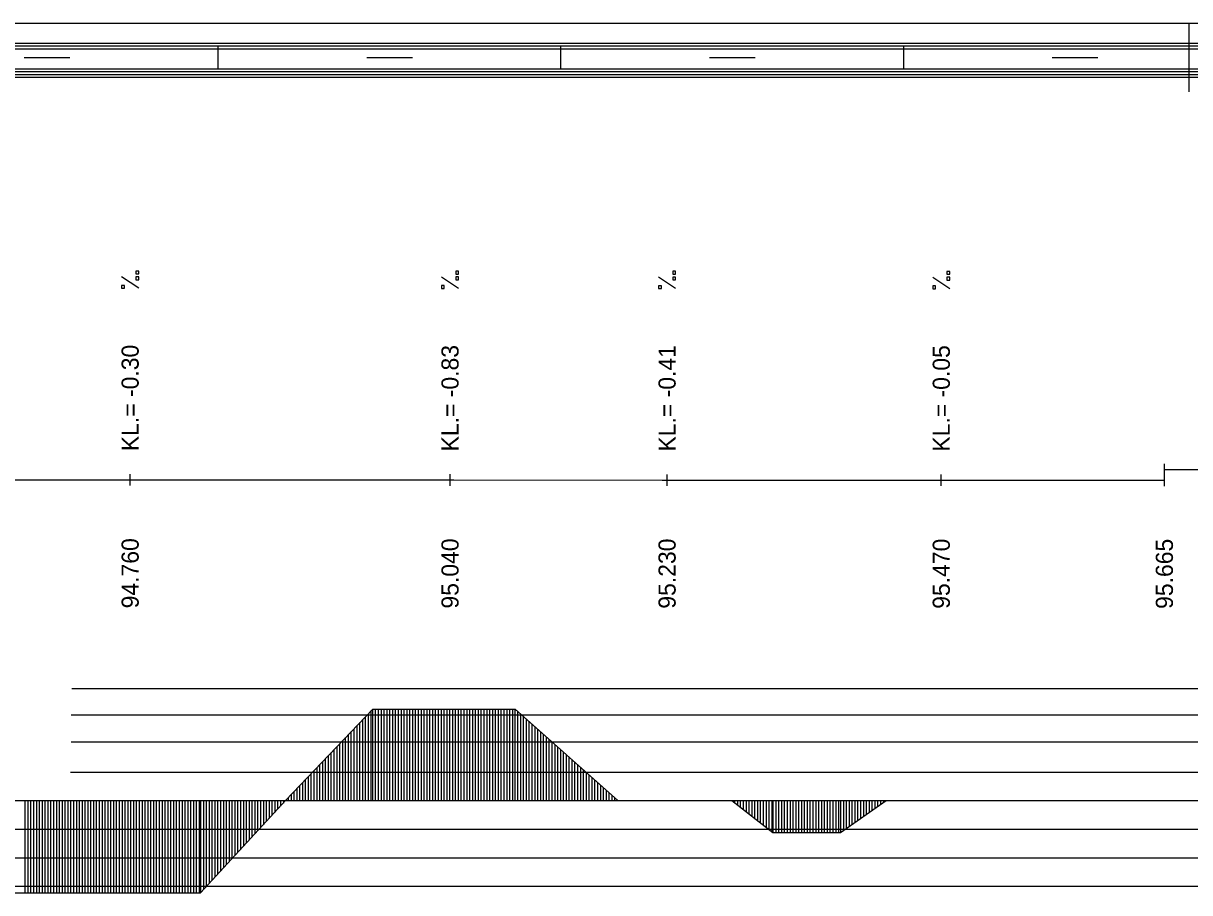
# Model space of a CAD drawing. Extents: x 2 to 10148, y 0 to 380.
# Drawn here: x 9767.9 to 9870, y 303.9 to 380 of the extents above; entities that cross this region are included whole.
import ezdxf

# ---------------------------------------------------------------- set-up
doc = ezdxf.new("R2010")
doc.units = 0
for name, color, linetype in [('NIVELETA_CARA', 7, 'Continuous'), ('NIVELETA_TEXT', 7, 'Continuous'), ('RAM', 7, 'Continuous'), ('ZRYCHL_CARA_C', 7, 'Continuous'), ('ZRYCHL_RASTR', 7, 'Continuous')]:
    doc.layers.add(name, color=color, linetype=linetype)

msp = doc.modelspace()

# ---------------------------------------------------------------- linework, layer by layer
at = {"layer": 'NIVELETA_CARA'}
for p, q in [((9867.82, 340.46), (9867.82, 341.46)), ((9750.65, 340.04), (9776.55, 340.06)), ((9776.55, 340.06), (9777.29, 340.07)), ((9777.29, 339.57), (9777.29, 340.57)), ((9777.29, 340.07), (9778.03, 340.07)), ((9778.03, 340.07), (9783.45, 340.06)), ((9783.45, 340.06), (9790.9, 340.06)), ((9790.9, 340.06), (9798.53, 340.06)), ((9798.53, 340.06), (9804.96, 340.05)), ((9804.96, 340.05), (9805.29, 340.05)), ((9805.29, 339.55), (9805.29, 340.55)), ((9805.29, 340.05), (9805.61, 340.05)), ((9805.61, 340.05), (9823.87, 340.04)), ((9823.87, 340.04), (9824.29, 340.04)), ((9824.29, 339.54), (9824.29, 340.54)), ((9824.29, 340.04), (9824.71, 340.04)), ((9824.71, 340.04), (9848.08, 340.03)), ((9848.08, 340.03), (9848.29, 340.03)), ((9848.29, 339.53), (9848.29, 340.53)), ((9848.29, 340.03), (9848.5, 340.03)), ((9848.5, 340.03), (9867.82, 340.02)), ((9867.82, 340.96), (9872.61, 340.96)), ((9867.82, 339.52), (9867.82, 340.52))]:
    msp.add_line(p, q, dxfattribs=at)
at = {"layer": 'NIVELETA_TEXT'}
for p, q in [((9778.04, 356.82), (9776.54, 357.81)), ((9778.04, 358.33), (9777.79, 358.33)), ((9777.79, 358.33), (9777.79, 358.09)), ((9777.79, 358.09), (9778.04, 358.09)), ((9777.79, 358.09), (9777.8, 358.09)), ((9778.04, 357.82), (9777.79, 357.82)), ((9777.79, 357.82), (9777.79, 357.58)), ((9777.79, 357.58), (9777.8, 357.57)), ((9777.79, 357.57), (9778.04, 357.57)), ((9778.04, 358.09), (9778.04, 358.33)), ((9778.04, 357.57), (9778.04, 357.82)), ((9806.04, 356.81), (9804.54, 357.8)), ((9806.04, 358.32), (9805.79, 358.32)), ((9805.79, 358.32), (9805.79, 358.08)), ((9805.79, 358.08), (9805.79, 358.07)), ((9805.79, 358.07), (9806.04, 358.07)), ((9806.04, 357.81), (9805.79, 357.81)), ((9805.79, 357.81), (9805.79, 357.57)), ((9805.79, 357.57), (9805.79, 357.56)), ((9805.79, 357.56), (9806.04, 357.56)), ((9806.04, 358.07), (9806.04, 358.32)), ((9806.04, 357.56), (9806.04, 357.81)), ((9825.04, 356.79), (9823.54, 357.78)), ((9825.04, 358.31), (9824.79, 358.31)), ((9824.79, 358.31), (9824.79, 358.06)), ((9824.79, 358.06), (9825.04, 358.06)), ((9824.79, 358.06), (9824.79, 358.06)), ((9825.04, 357.8), (9824.79, 357.8)), ((9824.79, 357.8), (9824.79, 357.55)), ((9824.79, 357.55), (9825.04, 357.55)), ((9824.79, 357.55), (9824.79, 357.55)), ((9825.04, 358.06), (9825.04, 358.31)), ((9825.04, 357.55), (9825.04, 357.8)), ((9849.04, 356.78), (9847.54, 357.77)), ((9849.04, 358.3), (9848.79, 358.3)), ((9848.79, 358.3), (9848.79, 358.05)), ((9848.79, 358.05), (9849.04, 358.05)), ((9848.79, 358.05), (9848.79, 358.05)), ((9849.04, 357.79), (9848.79, 357.79)), ((9848.79, 357.79), (9848.79, 357.54)), ((9848.79, 357.54), (9849.04, 357.54)), ((9848.79, 357.54), (9848.79, 357.54)), ((9849.04, 358.05), (9849.04, 358.3)), ((9849.04, 357.54), (9849.04, 357.79)), ((9776.79, 357.07), (9776.54, 357.07)), ((9776.54, 357.07), (9776.54, 356.82)), ((9776.54, 356.82), (9776.79, 356.82)), ((9776.54, 356.82), (9776.55, 356.82)), ((9776.79, 356.82), (9776.79, 357.07)), ((9804.79, 357.05), (9804.54, 357.05)), ((9804.54, 357.05), (9804.54, 356.81)), ((9804.54, 356.81), (9804.79, 356.81)), ((9804.54, 356.81), (9804.55, 356.81)), ((9804.79, 356.81), (9804.79, 357.05)), ((9823.79, 357.04), (9823.54, 357.04)), ((9823.54, 357.04), (9823.54, 356.8)), ((9823.54, 356.8), (9823.55, 356.79)), ((9823.54, 356.79), (9823.79, 356.79)), ((9823.79, 356.79), (9823.79, 357.04)), ((9847.79, 357.03), (9847.54, 357.03)), ((9847.54, 357.03), (9847.54, 356.79)), ((9847.54, 356.79), (9847.55, 356.78)), ((9847.54, 356.78), (9847.79, 356.78)), ((9847.79, 356.78), (9847.79, 357.03))]:
    msp.add_line(p, q, dxfattribs=at)
at = {"layer": 'RAM'}
for p, q in [((9867.82, 380), (9138.15, 380)), ((10147.71, 380), (9867.82, 380)), ((9870, 374), (9870, 380)), ((9867.82, 378.25), (9138.15, 378.25)), ((9867.82, 378), (9138.15, 378)), ((9785, 376), (9785, 378)), ((9815, 376), (9815, 378)), ((9845, 376), (9845, 378)), ((10145.71, 378.25), (9867.82, 378.25)), ((10145.71, 378), (9867.82, 378)), ((9867.82, 377.75), (9138.15, 377.75)), ((9768, 377), (9772, 377)), ((9798, 377), (9802, 377)), ((9828, 377), (9832, 377)), ((9858, 377), (9862, 377)), ((10145.71, 377.75), (9867.82, 377.75)), ((9867.82, 376), (9138.15, 376)), ((9867.82, 375.75), (9138.15, 375.75)), ((10143.71, 376), (9867.82, 376)), ((10143.71, 375.75), (9867.82, 375.75)), ((9867.82, 375.5), (9138.15, 375.5)), ((9867.82, 375.25), (9138.15, 375.25)), ((10143.71, 375.5), (9867.82, 375.5)), ((10143.71, 375.25), (9867.82, 375.25))]:
    msp.add_line(p, q, dxfattribs=at)
at = {"layer": 'ZRYCHL_CARA_C'}
for p, q in [((9790.9, 312), (9798.53, 320)), ((9798.15, 312), (9798.15, 319.6)), ((9798.4, 312), (9798.4, 319.87)), ((9798.53, 312), (9798.53, 320)), ((9798.53, 320), (9810.98, 320)), ((9798.78, 312), (9798.78, 320)), ((9799.03, 312), (9799.03, 320)), ((9799.28, 312), (9799.28, 320)), ((9799.53, 312), (9799.53, 320)), ((9799.78, 312), (9799.78, 320)), ((9800.03, 312), (9800.03, 320)), ((9800.28, 312), (9800.28, 320)), ((9800.53, 312), (9800.53, 320)), ((9800.78, 312), (9800.78, 320)), ((9801.03, 312), (9801.03, 320)), ((9801.28, 312), (9801.28, 320)), ((9801.53, 312), (9801.53, 320)), ((9801.78, 312), (9801.78, 320)), ((9802.03, 312), (9802.03, 320)), ((9802.28, 312), (9802.28, 320)), ((9802.53, 312), (9802.53, 320)), ((9802.78, 312), (9802.78, 320)), ((9803.03, 312), (9803.03, 320)), ((9803.28, 312), (9803.28, 320)), ((9803.53, 312), (9803.53, 320)), ((9803.78, 312), (9803.78, 320)), ((9804.03, 312), (9804.03, 320)), ((9804.28, 312), (9804.28, 320)), ((9804.53, 312), (9804.53, 320)), ((9804.78, 312), (9804.78, 320)), ((9805.03, 312), (9805.03, 320)), ((9805.28, 312), (9805.28, 320)), ((9805.53, 312), (9805.53, 320)), ((9805.78, 312), (9805.78, 320)), ((9806.03, 312), (9806.03, 320)), ((9806.28, 312), (9806.28, 320)), ((9806.53, 312), (9806.53, 320)), ((9806.78, 312), (9806.78, 320)), ((9807.03, 312), (9807.03, 320)), ((9807.28, 312), (9807.28, 320)), ((9807.53, 312), (9807.53, 320)), ((9807.78, 312), (9807.78, 320)), ((9808.03, 312), (9808.03, 320)), ((9808.28, 312), (9808.28, 320)), ((9808.53, 312), (9808.53, 320)), ((9808.78, 312), (9808.78, 320)), ((9809.03, 312), (9809.03, 320)), ((9809.28, 312), (9809.28, 320)), ((9809.53, 312), (9809.53, 320)), ((9809.78, 312), (9809.78, 320)), ((9810.03, 312), (9810.03, 320)), ((9810.28, 312), (9810.28, 320)), ((9810.53, 312), (9810.53, 320)), ((9810.78, 312), (9810.78, 320)), ((9810.98, 312), (9810.98, 320)), ((9810.98, 320), (9819.98, 312)), ((9811.23, 312), (9811.23, 319.78)), ((9797.15, 312), (9797.15, 318.55)), ((9797.4, 312), (9797.4, 318.82)), ((9797.65, 312), (9797.65, 319.08)), ((9797.9, 312), (9797.9, 319.34)), ((9811.48, 312), (9811.48, 319.56)), ((9811.73, 312), (9811.73, 319.34)), ((9811.98, 312), (9811.98, 319.11)), ((9812.23, 312), (9812.23, 318.89)), ((9812.48, 312), (9812.48, 318.67)), ((9796.4, 312), (9796.4, 317.77)), ((9796.65, 312), (9796.65, 318.03)), ((9796.9, 312), (9796.9, 318.29)), ((9812.73, 312), (9812.73, 318.45)), ((9812.98, 312), (9812.98, 318.22)), ((9813.23, 312), (9813.23, 318)), ((9813.48, 312), (9813.48, 317.78)), ((9813.73, 312), (9813.73, 317.56)), ((9795.4, 312), (9795.4, 316.72)), ((9795.65, 312), (9795.65, 316.98)), ((9795.9, 312), (9795.9, 317.24)), ((9796.15, 312), (9796.15, 317.51)), ((9813.98, 312), (9813.98, 317.34)), ((9814.23, 312), (9814.23, 317.11)), ((9814.48, 312), (9814.48, 316.89)), ((9814.73, 312), (9814.73, 316.67)), ((9794.4, 312), (9794.4, 315.67)), ((9794.65, 312), (9794.65, 315.93)), ((9794.9, 312), (9794.9, 316.2)), ((9795.15, 312), (9795.15, 316.46)), ((9814.98, 312), (9814.98, 316.45)), ((9815.23, 312), (9815.23, 316.22)), ((9815.48, 312), (9815.48, 316)), ((9815.73, 312), (9815.73, 315.78)), ((9815.98, 312), (9815.98, 315.56)), ((9793.4, 312), (9793.4, 314.62)), ((9793.65, 312), (9793.65, 314.88)), ((9793.9, 312), (9793.9, 315.15)), ((9794.15, 312), (9794.15, 315.41)), ((9816.23, 312), (9816.23, 315.33)), ((9816.48, 312), (9816.48, 315.11)), ((9816.73, 312), (9816.73, 314.89)), ((9816.98, 312), (9816.98, 314.67)), ((9792.4, 312), (9792.4, 313.57)), ((9792.65, 312), (9792.65, 313.84)), ((9792.9, 312), (9792.9, 314.1)), ((9793.15, 312), (9793.15, 314.36)), ((9817.23, 312), (9817.23, 314.45)), ((9817.48, 312), (9817.48, 314.22)), ((9817.73, 312), (9817.73, 314)), ((9817.98, 312), (9817.98, 313.78)), ((9818.23, 312), (9818.23, 313.56)), ((9791.4, 312), (9791.4, 312.52)), ((9791.65, 312), (9791.65, 312.79)), ((9791.9, 312), (9791.9, 313.05)), ((9792.15, 312), (9792.15, 313.31)), ((9818.48, 312), (9818.48, 313.33)), ((9818.73, 312), (9818.73, 313.11)), ((9818.98, 312), (9818.98, 312.89)), ((9819.23, 312), (9819.23, 312.67)), ((9819.48, 312), (9819.48, 312.44)), ((9138.15, 312), (9867.82, 312)), ((9768.08, 312), (9768.08, 303.94)), ((9768.33, 312), (9768.33, 303.94)), ((9768.58, 312), (9768.58, 303.94)), ((9768.83, 312), (9768.83, 303.94)), ((9769.08, 312), (9769.08, 303.94)), ((9769.33, 312), (9769.33, 303.94)), ((9769.58, 312), (9769.58, 303.94)), ((9769.83, 312), (9769.83, 303.94)), ((9770.08, 312), (9770.08, 303.94)), ((9770.33, 312), (9770.33, 303.94)), ((9770.58, 312), (9770.58, 303.94)), ((9770.83, 312), (9770.83, 303.94)), ((9771.08, 312), (9771.08, 303.94)), ((9771.33, 312), (9771.33, 303.94)), ((9771.58, 312), (9771.58, 303.94)), ((9771.83, 312), (9771.83, 303.94)), ((9772.08, 312), (9772.08, 303.94)), ((9772.33, 312), (9772.33, 303.94)), ((9772.58, 312), (9772.58, 303.94)), ((9772.83, 312), (9772.83, 303.94)), ((9773.08, 312), (9773.08, 303.94)), ((9773.33, 312), (9773.33, 303.94)), ((9773.58, 312), (9773.58, 303.94)), ((9773.83, 312), (9773.83, 303.94)), ((9774.08, 312), (9774.08, 303.94)), ((9774.33, 312), (9774.33, 303.94)), ((9774.58, 312), (9774.58, 303.94)), ((9774.83, 312), (9774.83, 303.94)), ((9775.08, 312), (9775.08, 303.94)), ((9775.33, 312), (9775.33, 303.94)), ((9775.58, 312), (9775.58, 303.94)), ((9775.83, 312), (9775.83, 303.94)), ((9776.08, 312), (9776.08, 303.94)), ((9776.33, 312), (9776.33, 303.94)), ((9776.58, 312), (9776.58, 303.94)), ((9776.83, 312), (9776.83, 303.94)), ((9777.08, 312), (9777.08, 303.94)), ((9777.33, 312), (9777.33, 303.94)), ((9777.58, 312), (9777.58, 303.94)), ((9777.83, 312), (9777.83, 303.94)), ((9778.08, 312), (9778.08, 303.94)), ((9778.33, 312), (9778.33, 303.94)), ((9778.58, 312), (9778.58, 303.94)), ((9778.83, 312), (9778.83, 303.94)), ((9779.08, 312), (9779.08, 303.94)), ((9779.33, 312), (9779.33, 303.94)), ((9779.58, 312), (9779.58, 303.94)), ((9779.83, 312), (9779.83, 303.94)), ((9780.08, 312), (9780.08, 303.94)), ((9780.33, 312), (9780.33, 303.94)), ((9780.58, 312), (9780.58, 303.94)), ((9780.83, 312), (9780.83, 303.94)), ((9781.08, 312), (9781.08, 303.94)), ((9781.33, 312), (9781.33, 303.94)), ((9781.58, 312), (9781.58, 303.94)), ((9781.83, 312), (9781.83, 303.94)), ((9782.08, 312), (9782.08, 303.94)), ((9782.33, 312), (9782.33, 303.94)), ((9782.58, 312), (9782.58, 303.94)), ((9782.83, 312), (9782.83, 303.94)), ((9783.08, 312), (9783.08, 303.94)), ((9783.33, 312), (9783.33, 303.94)), ((9783.45, 312), (9783.45, 303.94)), ((9783.45, 303.94), (9790.9, 312)), ((9783.7, 312), (9783.7, 304.21)), ((9783.95, 312), (9783.95, 304.49)), ((9784.2, 312), (9784.2, 304.76)), ((9784.45, 312), (9784.45, 305.03)), ((9784.7, 312), (9784.7, 305.3)), ((9784.95, 312), (9784.95, 305.57)), ((9785.2, 312), (9785.2, 305.84)), ((9785.45, 312), (9785.45, 306.11)), ((9785.7, 312), (9785.7, 306.38)), ((9785.95, 312), (9785.95, 306.65)), ((9786.2, 312), (9786.2, 306.92)), ((9786.45, 312), (9786.45, 307.19)), ((9786.7, 312), (9786.7, 307.46)), ((9786.95, 312), (9786.95, 307.73)), ((9787.2, 312), (9787.2, 308)), ((9787.45, 312), (9787.45, 308.27)), ((9787.7, 312), (9787.7, 308.54)), ((9787.95, 312), (9787.95, 308.81)), ((9788.2, 312), (9788.2, 309.08)), ((9788.45, 312), (9788.45, 309.35)), ((9788.7, 312), (9788.7, 309.62)), ((9788.95, 312), (9788.95, 309.89)), ((9789.2, 312), (9789.2, 310.16)), ((9789.45, 312), (9789.45, 310.43)), ((9789.7, 312), (9789.7, 310.7)), ((9789.95, 312), (9789.95, 310.97)), ((9790.2, 312), (9790.2, 311.24)), ((9790.45, 312), (9790.45, 311.51)), ((9790.7, 312), (9790.7, 311.78)), ((9791.15, 312), (9791.15, 312.26)), ((9819.73, 312), (9819.73, 312.22)), ((9829.95, 312), (9833.55, 309.22)), ((9830.2, 312), (9830.2, 311.81)), ((9830.45, 312), (9830.45, 311.61)), ((9830.7, 312), (9830.7, 311.42)), ((9830.95, 312), (9830.95, 311.23)), ((9831.2, 312), (9831.2, 311.03)), ((9831.45, 312), (9831.45, 310.84)), ((9831.7, 312), (9831.7, 310.65)), ((9831.95, 312), (9831.95, 310.46)), ((9832.2, 312), (9832.2, 310.26)), ((9832.45, 312), (9832.45, 310.07)), ((9832.7, 312), (9832.7, 309.88)), ((9832.95, 312), (9832.95, 309.68)), ((9833.2, 312), (9833.2, 309.49)), ((9833.45, 312), (9833.45, 309.3)), ((9833.55, 312), (9833.55, 309.22)), ((9833.8, 312), (9833.8, 309.22)), ((9834.05, 312), (9834.05, 309.22)), ((9834.3, 312), (9834.3, 309.22)), ((9834.55, 312), (9834.55, 309.22)), ((9834.8, 312), (9834.8, 309.22)), ((9835.05, 312), (9835.05, 309.22)), ((9835.3, 312), (9835.3, 309.22)), ((9835.55, 312), (9835.55, 309.22)), ((9835.8, 312), (9835.8, 309.22)), ((9836.05, 312), (9836.05, 309.22)), ((9836.3, 312), (9836.3, 309.22)), ((9836.55, 312), (9836.55, 309.22)), ((9836.8, 312), (9836.8, 309.22)), ((9837.05, 312), (9837.05, 309.22)), ((9837.3, 312), (9837.3, 309.22)), ((9837.55, 312), (9837.55, 309.22)), ((9837.8, 312), (9837.8, 309.22)), ((9838.05, 312), (9838.05, 309.22)), ((9838.3, 312), (9838.3, 309.22)), ((9838.55, 312), (9838.55, 309.22)), ((9838.8, 312), (9838.8, 309.22)), ((9839.05, 312), (9839.05, 309.22)), ((9839.3, 312), (9839.3, 309.22)), ((9839.47, 312), (9839.47, 309.22)), ((9839.47, 309.22), (9843.47, 312)), ((9839.72, 312), (9839.72, 309.39)), ((9839.97, 312), (9839.97, 309.57)), ((9840.22, 312), (9840.22, 309.74)), ((9840.47, 312), (9840.47, 309.91)), ((9840.72, 312), (9840.72, 310.09)), ((9840.97, 312), (9840.97, 310.26)), ((9841.22, 312), (9841.22, 310.44)), ((9841.47, 312), (9841.47, 310.61)), ((9841.72, 312), (9841.72, 310.78)), ((9841.97, 312), (9841.97, 310.96)), ((9842.22, 312), (9842.22, 311.13)), ((9842.47, 312), (9842.47, 311.3)), ((9842.72, 312), (9842.72, 311.48)), ((9842.97, 312), (9842.97, 311.65)), ((9843.22, 312), (9843.22, 311.83)), ((9867.82, 312), (10055.71, 312)), ((9833.55, 309.22), (9839.47, 309.22)), ((9760.58, 303.94), (9783.45, 303.94))]:
    msp.add_line(p, q, dxfattribs=at)
at = {"layer": 'ZRYCHL_RASTR'}
for p, q in [((9772.18, 321.82), (9968.43, 321.82)), ((9772.13, 319.51), (9968.38, 319.51)), ((9772.13, 317.15), (9968.38, 317.15)), ((9772.07, 314.5), (9968.32, 314.5)), ((9352, 309.5), (9968.33, 309.5)), ((9352, 307), (9968.39, 307)), ((9352, 304.5), (9968.38, 304.5))]:
    msp.add_line(p, q, dxfattribs=at)

# ---------------------------------------------------------------- texts
at = {"layer": 'NIVELETA_TEXT'}
for s, p in [('KL.= -0.30', (9778.04, 342.57)), ('KL.= -0.83', (9806.04, 342.55)), ('KL.= -0.41', (9825.04, 342.54)), ('KL.= -0.05', (9849.04, 342.53)), ('94.760', (9778.04, 328.82)), ('95.040', (9806.04, 328.8)), ('95.230', (9825.04, 328.79)), ('95.470', (9849.04, 328.78)), ('95.665', (9868.57, 328.77))]:
    msp.add_text(s, height=1.5, rotation=90, dxfattribs=at).set_placement(p)

doc.saveas('drawing.dxf')
